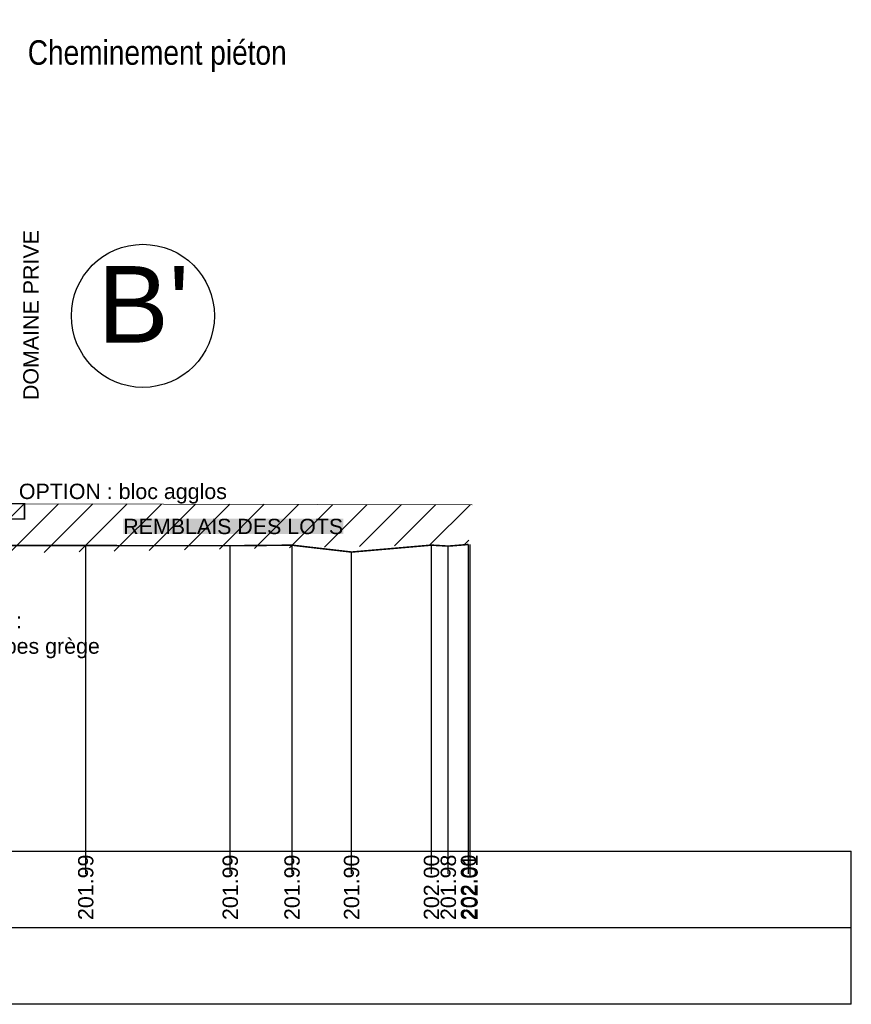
# Model space of a CAD drawing. Extents: x 1616800 to 1632437, y 2248456 to 2251974.
# Tile 324 of 399: x 1619139 to 1619150, y 2251180 to 2251193. Entities that reach past the tile are written whole.
import ezdxf
from ezdxf.enums import TextEntityAlignment as Align

# ---------------------------------------------------------------- set-up
doc = ezdxf.new("R2010")
doc.units = 0
doc.header["$LTSCALE"] = 2
doc.header["$PDMODE"] = 3
doc.header["$PDSIZE"] = 0.2
doc.linetypes.add('CACHE', pattern=[9.525, 6.35, -3.175])
doc.layers.get('Defpoints').update_dxf_attribs({"linetype": 'CONTINUOUS'})
doc.layers.add('0000-PAP-PROFIL EN TRAVERS DE PRINCIPE', color=7, linetype='CONTINUOUS')
doc.styles.add('Arial', font='ARIALN.TTF')
doc.styles.add('ARIAL-GRAS', font='arial.ttf')
doc.styles.get("Standard").update_dxf_attribs({"font": 'arial.ttf'})
doc.dimstyles.get("Standard").update_dxf_attribs({"dimtxt": 0.18, "dimasz": 0.18, "dimexe": 0.18, "dimexo": 0.0625, "dimgap": 0.09, "dimtad": 0, "dimtih": 1, "dimtoh": 1, "dimdec": 4, "dimzin": 0, "dimdsep": 46, "dimtxsty": 'Standard', "dimcen": 0.09, "dimadec": 0, "dimazin": 0, "dimtfac": 1, "dimtdec": 4, "dimtofl": 0, "dimtmove": 0, "dimatfit": 3, "dimfxl": 1, "dimtolj": 1, "dimtzin": 0, "dimarcsym": 0})

# ---------------------------------------------------------------- blocks, each defined once
blk = doc.blocks.new('*D202')
at = {"layer": '0000-PAP-PROFIL EN TRAVERS DE PRINCIPE', "color": 0, "lineweight": -2, "ltscale": 0.6, "transparency": 16777216}
for p, q in [((1619136.199, 2251185.347), (1619136.199, 2251192.559)), ((1619138.699, 2251189.717), (1619138.699, 2251192.559))]:
    blk.add_line(p, q, dxfattribs=at)
at = {"layer": '0000-PAP-PROFIL EN TRAVERS DE PRINCIPE', "color": 0, "linetype": 'Continuous', "lineweight": -2, "ltscale": 0.6, "transparency": 16777216}
blk.add_line((1619136.599, 2251192.559), (1619138.299, 2251192.559), dxfattribs=at)
at = {"layer": '0000-PAP-PROFIL EN TRAVERS DE PRINCIPE', "color": 0, "ltscale": 0.6, "transparency": 16777216}
for points in [[(1619136.599, 2251192.626), (1619136.599, 2251192.492), (1619136.199, 2251192.559)], [(1619138.299, 2251192.626), (1619138.299, 2251192.492), (1619138.699, 2251192.559)]]:
    blk.add_solid(points, dxfattribs=at)
at = {"layer": 'Defpoints', "color": 0, "ltscale": 0.6, "transparency": 16777216}
for p in [(1619138.699, 2251192.559), (1619138.699, 2251189.717), (1619136.199, 2251185.347)]:
    blk.add_point(p, dxfattribs=at)
at = {"layer": '0000-PAP-PROFIL EN TRAVERS DE PRINCIPE', "color": 0, "ltscale": 0.6, "transparency": 16777216, "insert": (1619140.633, 2251192.549), "char_height": 0.32, "attachment_point": 5, "style": 'Arial'}
blk.add_mtext('\\A1;Cheminement piéton', dxfattribs=at)

msp = doc.modelspace()

# ---------------------------------------------------------------- hatches: boundary and pattern name
at = {"layer": '0000-PAP-PROFIL EN TRAVERS DE PRINCIPE'}
h = msp.add_hatch(dxfattribs=at)
h.set_pattern_fill('ANSI31', color=1, scale=0.1, style=0)
h.set_pattern_definition([(45, (1619138.6991, 2251186.0609), (-0.224506, 0.224506), [])])
h.paths.add_polyline_path([(1619138.6991, 2251186.0609), (1619144.6991, 2251186.174), (1619144.7462, 2251186.693), (1619138.6991, 2251186.706)])

# ---------------------------------------------------------------- linework, layer by layer
at = {"layer": '0000-PAP-PROFIL EN TRAVERS DE PRINCIPE', "color": 95, "linetype": 'Continuous'}
for p, q in [((1619142.3936, 2251182.1703), (1619142.3936, 2251186.1649)), ((1619144.2148, 2251182.1703), (1619144.2148, 2251186.1655)), ((1619144.6991, 2251182.1703), (1619144.6991, 2251186.174)), ((1619144.7189, 2251182.1703), (1619144.7189, 2251186.1755)), ((1619139.6991, 2251182.1703), (1619139.6991, 2251186.1598)), ((1619141.5868, 2251182.1703), (1619141.5868, 2251186.1577)), ((1619143.1713, 2251182.1703), (1619143.1713, 2251186.0751)), ((1619144.4352, 2251182.1703), (1619144.4352, 2251186.1528))]:
    msp.add_line(p, q, dxfattribs=at)
at = {"layer": '0000-PAP-PROFIL EN TRAVERS DE PRINCIPE'}
for p, q in [((1619104.1991, 2251182.1703), (1619149.6991, 2251182.1703)), ((1619149.6991, 2251180.1703), (1619149.6991, 2251182.1703)), ((1619149.6991, 2251181.1703), (1619104.1991, 2251181.1703)), ((1619149.6991, 2251180.1703), (1619104.1991, 2251180.1703))]:
    msp.add_line(p, q, dxfattribs=at)
at = {"layer": '0000-PAP-PROFIL EN TRAVERS DE PRINCIPE', "color": 95}
for p, q in [((1619139.6991, 2251181.8757), (1619139.6991, 2251182.1703)), ((1619141.5868, 2251181.8757), (1619141.5868, 2251182.1703)), ((1619142.3936, 2251181.8757), (1619142.3936, 2251182.1703)), ((1619143.1713, 2251181.875), (1619143.1713, 2251182.1703)), ((1619144.2148, 2251181.875), (1619144.2148, 2251182.1703)), ((1619144.4352, 2251181.8757), (1619144.4352, 2251182.1703)), ((1619144.6991, 2251181.875), (1619144.6991, 2251182.1703)), ((1619144.7189, 2251181.8523), (1619144.7189, 2251182.1703))]:
    msp.add_line(p, q, dxfattribs=at)
at = {"layer": '0000-PAP-PROFIL EN TRAVERS DE PRINCIPE', "color": 7, "linetype": 'Continuous', "lineweight": 0, "flags": 128}
for points in [[(1619122.8609, 2251185.3605), (1619129.6991, 2251185.5315), (1619133.1991, 2251185.619), (1619133.3491, 2251186.299), (1619136.1991, 2251186.356), (1619136.1991, 2251186.006), (1619138.6991, 2251186.056), (1619138.6991, 2251186.706), (1619144.7462, 2251186.693)], [(1619138.6991, 2251186.706), (1619144.7462, 2251186.693)]]:
    msp.add_lwpolyline(points, dxfattribs=at)
at = {"layer": '0000-PAP-PROFIL EN TRAVERS DE PRINCIPE', "color": 5, "const_width": 0.02}
msp.add_lwpolyline([(1619138.6991, 2251186.506), (1619138.8991, 2251186.506), (1619138.8991, 2251186.706), (1619138.6991, 2251186.706)], close=True, dxfattribs=at)
at = {"layer": '0000-PAP-PROFIL EN TRAVERS DE PRINCIPE', "color": 95, "linetype": 'Continuous', "lineweight": 0, "const_width": 0.02, "flags": 128}
msp.add_lwpolyline([(1619114.6991, 2251186.1832), (1619114.734, 2251186.183), (1619120.6815, 2251186.1976), (1619126.4431, 2251186.1253), (1619128.8456, 2251186.1245), (1619129.6991, 2251186.1618), (1619129.6991, 2251186.1618), (1619130.3515, 2251186.1903), (1619137.9773, 2251186.1617), (1619141.5868, 2251186.1577), (1619142.3936, 2251186.1649), (1619143.1713, 2251186.0751), (1619144.2148, 2251186.1655), (1619144.4352, 2251186.1528), (1619144.6991, 2251186.174)], dxfattribs=at)
at = {"layer": '0000-PAP-PROFIL EN TRAVERS DE PRINCIPE'}
msp.add_circle((1619140.4461, 2251189.1588), 0.9343, dxfattribs=at)

# ---------------------------------------------------------------- texts
at = {"layer": '0000-PAP-PROFIL EN TRAVERS DE PRINCIPE', "color": 1, "linetype": 'CACHE', "ltscale": 0.03, "style": 'ARIAL-GRAS'}
msp.add_text('DOMAINE PRIVE', height=0.2, rotation=90, dxfattribs=at).set_placement((1619139.0828, 2251189.1692), align=Align.CENTER)
at = {"layer": '0000-PAP-PROFIL EN TRAVERS DE PRINCIPE', "color": 7, "style": 'ARIAL-GRAS'}
msp.add_text("B'", height=1, dxfattribs=at).set_placement((1619140.4519, 2251188.8092), align=Align.CENTER)
at = {"layer": '0000-PAP-PROFIL EN TRAVERS DE PRINCIPE', "color": 5, "style": 'ARIAL-GRAS'}
msp.add_text('OPTION : bloc agglos', height=0.2, dxfattribs=at).set_placement((1619140.1847, 2251186.7675), align=Align.CENTER)
at = {"layer": '0000-PAP-PROFIL EN TRAVERS DE PRINCIPE', "color": 95, "style": 'ARIAL-GRAS'}
for s, p in [('201.99', (1619139.6991, 2251181.2703)), ('201.99', (1619141.5868, 2251181.2703)), ('201.99', (1619142.3936, 2251181.2703)), ('201.90', (1619143.1713, 2251181.2703)), ('202.00', (1619144.2148, 2251181.2703)), ('201.98', (1619144.4352, 2251181.2703)), ('202.00', (1619144.6991, 2251181.2703)), ('202.01', (1619144.7189, 2251181.2703))]:
    msp.add_text(s, height=0.2, rotation=90, dxfattribs=at).set_placement(p, align=Align.MIDDLE_LEFT)
at = {"layer": '0000-PAP-PROFIL EN TRAVERS DE PRINCIPE', "color": 1, "insert": (1619141.6256, 2251186.5093), "char_height": 0.2, "width": 2.872442, "attachment_point": 2, "style": 'ARIAL-GRAS', "bg_fill": 1, "box_fill_scale": 1, "bg_fill_color": 255, "bg_fill_transparency": 0}
msp.add_mtext('REMBLAIS DES LOTS', dxfattribs=at)
at = {"layer": '0000-PAP-PROFIL EN TRAVERS DE PRINCIPE', "color": 5, "insert": (1619137.453, 2251184.8461), "char_height": 0.2, "attachment_point": 5, "style": 'ARIAL-GRAS'}
msp.add_mtext_dynamic_manual_height_columns('\\PStructure sous trottoir :\\PBicouche ou option 5cm enrobes grège\\P20cm GNT0/20\\P40cm TV0/80', width=6.211375, gutter_width=12.5, heights=[0], dxfattribs=at)

# ---------------------------------------------------------------- dimensions: what is measured, and where the dimension line sits
at = {"layer": '0000-PAP-PROFIL EN TRAVERS DE PRINCIPE', "ltscale": 0.6}
dim = msp.add_linear_dim(base=(1619138.6991, 2251192.559), p1=(1619136.1991, 2251185.3469), p2=(1619138.6991, 2251189.7167), text='Cheminement piéton', dimstyle='Standard', override={"dimscale": 40, "dimtxt": 0.008, "dimasz": 0.01, "dimexe": 0, "dimexo": 0, "dimgap": 0, "dimtih": 0, "dimtoh": 0, "dimdec": 2, "dimtxsty": 'Arial', "dimcen": 1.5, "dimtmove": 1, "dimfxl": 1.25, "dimfxlon": 1}, dxfattribs=at)
dim.commit()
dim.dimension.update_dxf_attribs({"geometry": '*D202', "text_midpoint": (1619140.6327, 2251192.5485), "dimtype": 160})

doc.saveas('drawing.dxf')
